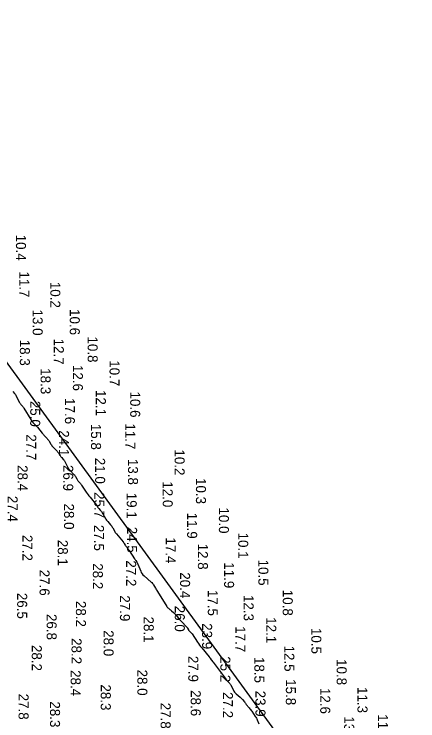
# Model space of a CAD drawing. Extents: x 1178573 to 1187098, y 693282 to 751751.
# Drawn here: x 1179587 to 1180091, y 714924 to 715807 of the extents above; entities that cross this region are included whole.
import ezdxf

# ---------------------------------------------------------------- set-up
doc = ezdxf.new("R2010")
doc.units = 0
for name, color, linetype in [('G-ANNO-PATT', 7, 'Continuous'), ('V-HYDS-MAJR', 7, 'Continuous'), ('V-HYDS-SOUN', 7, 'Continuous')]:
    doc.layers.add(name, color=color, linetype=linetype)

msp = doc.modelspace()

# ---------------------------------------------------------------- linework, layer by layer
at = {"layer": 'G-ANNO-PATT'}
msp.add_line((1180090.88, 714666.66), (1179260.25, 715807.06), dxfattribs=at)
msp.add_lwpolyline([(1179585.16, 715335.19), (1179587.23, 715332.8), (1179587.72, 715332.21), (1179588.16, 715331.6), (1179588.57, 715330.95), (1179588.93, 715330.28), (1179593.31, 715321.67), (1179593.66, 715321.03), (1179594.06, 715320.41), (1179594.49, 715319.82), (1179594.96, 715319.26), (1179596.92, 715317.07), (1179597.4, 715316.52), (1179597.85, 715315.94), (1179598.28, 715315.34), (1179598.68, 715314.73), (1179607.54, 715300.3), (1179607.78, 715299.92), (1179608.03, 715299.54), (1179608.28, 715299.17), (1179608.54, 715298.8), (1179609.58, 715297.33), (1179609.85, 715296.97), (1179610.13, 715296.62), (1179610.43, 715296.28), (1179610.73, 715295.96), (1179613.53, 715293.09), (1179614.09, 715292.5), (1179614.65, 715291.9), (1179615.19, 715291.29), (1179615.72, 715290.67), (1179621.71, 715283.49), (1179622.43, 715282.64), (1179623.16, 715281.79), (1179623.91, 715280.96), (1179624.66, 715280.13), (1179627.72, 715276.83), (1179628.45, 715276), (1179629.13, 715275.13), (1179629.76, 715274.22), (1179630.34, 715273.28), (1179632.58, 715269.45), (1179633.16, 715268.51), (1179633.8, 715267.61), (1179634.49, 715266.75), (1179635.23, 715265.93), (1179640.25, 715260.67), (1179640.8, 715260.06), (1179641.33, 715259.43), (1179641.83, 715258.77), (1179642.29, 715258.08), (1179644.16, 715255.2), (1179644.58, 715254.57), (1179645.04, 715253.95), (1179645.51, 715253.34), (1179646.01, 715252.76), (1179648.03, 715250.45), (1179648.52, 715249.85), (1179648.97, 715249.24), (1179649.38, 715248.59), (1179649.75, 715247.92), (1179653.17, 715241.26), (1179653.87, 715240.01), (1179654.65, 715238.83), (1179655.52, 715237.7), (1179656.48, 715236.64), (1179661.33, 715231.64), (1179661.88, 715231.03), (1179662.39, 715230.39), (1179662.85, 715229.72), (1179663.26, 715229.01), (1179664.83, 715226.12), (1179665.24, 715225.41), (1179665.69, 715224.73), (1179666.18, 715224.07), (1179666.7, 715223.44), (1179668.92, 715220.93), (1179669.45, 715220.3), (1179669.97, 715219.65), (1179670.46, 715218.98), (1179670.93, 715218.3), (1179676.63, 715209.65), (1179677.75, 715207.99), (1179678.92, 715206.36), (1179680.13, 715204.77), (1179681.38, 715203.2), (1179689.43, 715193.41), (1179689.7, 715193.08), (1179689.94, 715192.73), (1179690.18, 715192.38), (1179690.39, 715192.01), (1179691.23, 715190.53), (1179691.45, 715190.16), (1179691.69, 715189.82), (1179691.95, 715189.49), (1179692.23, 715189.17), (1179694.17, 715187.15), (1179694.58, 715186.7), (1179694.96, 715186.23), (1179695.31, 715185.73), (1179695.64, 715185.22), (1179700.65, 715176.81), (1179701.32, 715175.74), (1179702.04, 715174.7), (1179702.81, 715173.69), (1179703.62, 715172.72), (1179707.18, 715168.66), (1179707.89, 715167.81), (1179708.54, 715166.92), (1179709.15, 715165.99), (1179709.71, 715165.03), (1179711.84, 715161.12), (1179712.39, 715160.16), (1179712.99, 715159.23), (1179713.64, 715158.33), (1179714.33, 715157.46), (1179722.63, 715147.6), (1179723.03, 715147.1), (1179723.41, 715146.59), (1179723.76, 715146.06), (1179724.09, 715145.51), (1179725.36, 715143.29), (1179725.69, 715142.75), (1179726.04, 715142.22), (1179726.41, 715141.7), (1179726.81, 715141.21), (1179728.69, 715138.98), (1179729.13, 715138.44), (1179729.56, 715137.89), (1179729.96, 715137.32), (1179730.35, 715136.74), (1179737.1, 715126.34), (1179737.45, 715125.8), (1179737.8, 715125.26), (1179738.15, 715124.72), (1179738.5, 715124.18), (1179739.9, 715122.02), (1179740.23, 715121.47), (1179740.54, 715120.91), (1179740.82, 715120.34), (1179741.07, 715119.75), (1179744.7, 715110.71), (1179745.47, 715109.06), (1179746.42, 715107.55), (1179747.55, 715106.16), (1179748.86, 715104.89), (1179757.74, 715097.24), (1179758.6, 715096.44), (1179759.38, 715095.57), (1179760.08, 715094.64), (1179760.71, 715093.65), (1179763.05, 715089.55), (1179763.64, 715088.52), (1179764.25, 715087.51), (1179764.86, 715086.5), (1179765.49, 715085.5), (1179777.53, 715066.48), (1179777.9, 715065.94), (1179778.31, 715065.43), (1179778.76, 715064.96), (1179779.25, 715064.53), (1179781.27, 715062.85), (1179781.78, 715062.43), (1179782.28, 715062), (1179782.78, 715061.57), (1179783.27, 715061.14), (1179785.64, 715059.06), (1179786.19, 715058.56), (1179786.72, 715058.04), (1179787.23, 715057.51), (1179787.73, 715056.95), (1179792.27, 715051.66), (1179793.19, 715050.6), (1179794.13, 715049.54), (1179795.07, 715048.5), (1179796.03, 715047.47), (1179801.98, 715041.15), (1179802.34, 715040.74), (1179802.68, 715040.3), (1179802.99, 715039.85), (1179803.27, 715039.37), (1179804.32, 715037.43), (1179804.6, 715036.96), (1179804.92, 715036.51), (1179805.27, 715036.09), (1179805.66, 715035.7), (1179807.39, 715034.09), (1179807.8, 715033.68), (1179808.18, 715033.26), (1179808.54, 715032.81), (1179808.87, 715032.33), (1179815.63, 715022.07), (1179816.89, 715020.22), (1179818.2, 715018.4), (1179819.56, 715016.63), (1179820.97, 715014.89), (1179830.13, 715003.91), (1179830.47, 715003.49), (1179830.79, 715003.07), (1179831.1, 715002.64), (1179831.4, 715002.2), (1179832.82, 715000.04), (1179832.99, 714999.78), (1179833.17, 714999.53), (1179833.36, 714999.28), (1179833.54, 714999.03), (1179834.3, 714998.04), (1179834.49, 714997.8), (1179834.68, 714997.55), (1179834.87, 714997.3), (1179835.06, 714997.05), (1179851.28, 714975.47), (1179851.77, 714974.85), (1179852.27, 714974.25), (1179852.8, 714973.66), (1179853.35, 714973.1), (1179855.58, 714970.87), (1179856.11, 714970.29), (1179856.59, 714969.68), (1179857.02, 714969.03), (1179857.39, 714968.34), (1179860.53, 714961.97), (1179861.22, 714960.73), (1179862.02, 714959.58), (1179862.93, 714958.52), (1179863.95, 714957.54), (1179868.96, 714953.24), (1179869.69, 714952.59), (1179870.38, 714951.9), (1179871.05, 714951.18), (1179871.69, 714950.44), (1179874.18, 714947.39), (1179874.8, 714946.63), (1179875.41, 714945.86), (1179876.03, 714945.1), (1179876.64, 714944.33), (1179880.24, 714939.82), (1179881.04, 714938.81), (1179881.82, 714937.78), (1179882.59, 714936.74), (1179883.34, 714935.7), (1179887.86, 714929.3), (1179888.57, 714928.25), (1179889.21, 714927.16), (1179889.79, 714926.04), (1179890.31, 714924.88), (1179892.26, 714920.19)], dxfattribs=at)
at = {"layer": 'V-HYDS-MAJR'}
msp.add_lwpolyline([(1179585.16, 715335.19), (1179587.23, 715332.8), (1179587.72, 715332.21), (1179588.16, 715331.6), (1179588.57, 715330.95), (1179588.93, 715330.28), (1179593.31, 715321.67), (1179593.66, 715321.03), (1179594.06, 715320.41), (1179594.49, 715319.82), (1179594.96, 715319.26), (1179596.92, 715317.07), (1179597.4, 715316.52), (1179597.85, 715315.94), (1179598.28, 715315.34), (1179598.68, 715314.73), (1179607.54, 715300.3), (1179607.78, 715299.92), (1179608.03, 715299.54), (1179608.28, 715299.17), (1179608.54, 715298.8), (1179609.58, 715297.33), (1179609.85, 715296.97), (1179610.13, 715296.62), (1179610.43, 715296.28), (1179610.73, 715295.96), (1179613.53, 715293.09), (1179614.09, 715292.5), (1179614.65, 715291.9), (1179615.19, 715291.29), (1179615.72, 715290.67), (1179621.71, 715283.49), (1179622.43, 715282.64), (1179623.16, 715281.79), (1179623.91, 715280.96), (1179624.66, 715280.13), (1179627.72, 715276.83), (1179628.45, 715276), (1179629.13, 715275.13), (1179629.76, 715274.22), (1179630.34, 715273.28), (1179632.58, 715269.45), (1179633.16, 715268.51), (1179633.8, 715267.61), (1179634.49, 715266.75), (1179635.23, 715265.93), (1179640.25, 715260.67), (1179640.8, 715260.06), (1179641.33, 715259.43), (1179641.83, 715258.77), (1179642.29, 715258.08), (1179644.16, 715255.2), (1179644.58, 715254.57), (1179645.04, 715253.95), (1179645.51, 715253.34), (1179646.01, 715252.76), (1179648.03, 715250.45), (1179648.52, 715249.85), (1179648.97, 715249.24), (1179649.38, 715248.59), (1179649.75, 715247.92), (1179653.17, 715241.26), (1179653.87, 715240.01), (1179654.65, 715238.83), (1179655.52, 715237.7), (1179656.48, 715236.64), (1179661.33, 715231.64), (1179661.88, 715231.03), (1179662.39, 715230.39), (1179662.85, 715229.72), (1179663.26, 715229.01), (1179664.83, 715226.12), (1179665.24, 715225.41), (1179665.69, 715224.73), (1179666.18, 715224.07), (1179666.7, 715223.44), (1179668.92, 715220.93), (1179669.45, 715220.3), (1179669.97, 715219.65), (1179670.46, 715218.98), (1179670.93, 715218.3), (1179676.63, 715209.65), (1179677.75, 715207.99), (1179678.92, 715206.36), (1179680.13, 715204.77), (1179681.38, 715203.2), (1179689.43, 715193.41), (1179689.7, 715193.08), (1179689.94, 715192.73), (1179690.18, 715192.38), (1179690.39, 715192.01), (1179691.23, 715190.53), (1179691.45, 715190.16), (1179691.69, 715189.82), (1179691.95, 715189.49), (1179692.23, 715189.17), (1179694.17, 715187.15), (1179694.58, 715186.7), (1179694.96, 715186.23), (1179695.31, 715185.73), (1179695.64, 715185.22), (1179700.65, 715176.81), (1179701.32, 715175.74), (1179702.04, 715174.7), (1179702.81, 715173.69), (1179703.62, 715172.72), (1179707.18, 715168.66), (1179707.89, 715167.81), (1179708.54, 715166.92), (1179709.15, 715165.99), (1179709.71, 715165.03), (1179711.84, 715161.12), (1179712.39, 715160.16), (1179712.99, 715159.23), (1179713.64, 715158.33), (1179714.33, 715157.46), (1179722.63, 715147.6), (1179723.03, 715147.1), (1179723.41, 715146.59), (1179723.76, 715146.06), (1179724.09, 715145.51), (1179725.36, 715143.29), (1179725.69, 715142.75), (1179726.04, 715142.22), (1179726.41, 715141.7), (1179726.81, 715141.21), (1179728.69, 715138.98), (1179729.13, 715138.44), (1179729.56, 715137.89), (1179729.96, 715137.32), (1179730.35, 715136.74), (1179737.1, 715126.34), (1179737.45, 715125.8), (1179737.8, 715125.26), (1179738.15, 715124.72), (1179738.5, 715124.18), (1179739.9, 715122.02), (1179740.23, 715121.47), (1179740.54, 715120.91), (1179740.82, 715120.34), (1179741.07, 715119.75), (1179744.7, 715110.71), (1179745.47, 715109.06), (1179746.42, 715107.55), (1179747.55, 715106.16), (1179748.86, 715104.89), (1179757.74, 715097.24), (1179758.6, 715096.44), (1179759.38, 715095.57), (1179760.08, 715094.64), (1179760.71, 715093.65), (1179763.05, 715089.55), (1179763.64, 715088.52), (1179764.25, 715087.51), (1179764.86, 715086.5), (1179765.49, 715085.5), (1179777.53, 715066.48), (1179777.9, 715065.94), (1179778.31, 715065.43), (1179778.76, 715064.96), (1179779.25, 715064.53), (1179781.27, 715062.85), (1179781.78, 715062.43), (1179782.28, 715062), (1179782.78, 715061.57), (1179783.27, 715061.14), (1179785.64, 715059.06), (1179786.19, 715058.56), (1179786.72, 715058.04), (1179787.23, 715057.51), (1179787.73, 715056.95), (1179792.27, 715051.66), (1179793.19, 715050.6), (1179794.13, 715049.54), (1179795.07, 715048.5), (1179796.03, 715047.47), (1179801.98, 715041.15), (1179802.34, 715040.74), (1179802.68, 715040.3), (1179802.99, 715039.85), (1179803.27, 715039.37), (1179804.32, 715037.43), (1179804.6, 715036.96), (1179804.92, 715036.51), (1179805.27, 715036.09), (1179805.66, 715035.7), (1179807.39, 715034.09), (1179807.8, 715033.68), (1179808.18, 715033.26), (1179808.54, 715032.81), (1179808.87, 715032.33), (1179815.63, 715022.07), (1179816.89, 715020.22), (1179818.2, 715018.4), (1179819.56, 715016.63), (1179820.97, 715014.89), (1179830.13, 715003.91), (1179830.47, 715003.49), (1179830.79, 715003.07), (1179831.1, 715002.64), (1179831.4, 715002.2), (1179832.82, 715000.04), (1179832.99, 714999.78), (1179833.17, 714999.53), (1179833.36, 714999.28), (1179833.54, 714999.03), (1179834.3, 714998.04), (1179834.49, 714997.8), (1179834.68, 714997.55), (1179834.87, 714997.3), (1179835.06, 714997.05), (1179851.28, 714975.47), (1179851.77, 714974.85), (1179852.27, 714974.25), (1179852.8, 714973.66), (1179853.35, 714973.1), (1179855.58, 714970.87), (1179856.11, 714970.29), (1179856.59, 714969.68), (1179857.02, 714969.03), (1179857.39, 714968.34), (1179860.53, 714961.97), (1179861.22, 714960.73), (1179862.02, 714959.58), (1179862.93, 714958.52), (1179863.95, 714957.54), (1179868.96, 714953.24), (1179869.69, 714952.59), (1179870.38, 714951.9), (1179871.05, 714951.18), (1179871.69, 714950.44), (1179874.18, 714947.39), (1179874.8, 714946.63), (1179875.41, 714945.86), (1179876.03, 714945.1), (1179876.64, 714944.33), (1179880.24, 714939.82), (1179881.04, 714938.81), (1179881.82, 714937.78), (1179882.59, 714936.74), (1179883.34, 714935.7), (1179887.86, 714929.3), (1179888.57, 714928.25), (1179889.21, 714927.16), (1179889.79, 714926.04), (1179890.31, 714924.88), (1179892.26, 714920.19)], dxfattribs=at)

# ---------------------------------------------------------------- texts
at = {"layer": 'V-HYDS-SOUN'}
for s, p in [('10.4 ', (1179588.91, 715531.43)), ('11.7 ', (1179593.11, 715485.49)), ('10.2 ', (1179631.85, 715472.43)), ('13.0 ', (1179609.81, 715437.83)), ('10.6 ', (1179656.13, 715438.41)), ('12.7 ', (1179636.19, 715401.5)), ('10.8 ', (1179678.49, 715404.16)), ('18.3 ', (1179593.76, 715400.06)), ('12.6 ', (1179659.97, 715368.59)), ('10.7 ', (1179705.8, 715374.4)), ('18.3 ', (1179619.72, 715364.49)), ('12.1 ', (1179688.66, 715337.29)), ('10.6 ', (1179731.59, 715335.36)), ('25.0 ', (1179606.72, 715323.72)), ('17.6 ', (1179650.03, 715327.12)), ('11.7 ', (1179725.42, 715295.59)), ('24.1 ', (1179642.73, 715286.96)), ('15.8 ', (1179682.65, 715294.97)), ('27.7 ', (1179601.74, 715281.88)), ('10.2 ', (1179787.09, 715262.98)), ('21.0 ', (1179687.76, 715252.49)), ('28.4 ', (1179591.01, 715243.34)), ('26.9 ', (1179647.91, 715243.53)), ('13.8 ', (1179728.85, 715251.17)), ('10.3 ', (1179813.71, 715227.22)), ('12.0 ', (1179772.21, 715223.1)), ('25.7 ', (1179686.84, 715209.64)), ('19.1 ', (1179727.27, 715208.84)), ('27.4 ', (1179578.51, 715204.96)), ('28.0 ', (1179648.95, 715195.38)), ('10.0 ', (1179842.39, 715190.42)), ('11.9 ', (1179802.73, 715183.88)), ('27.5 ', (1179686.33, 715168.67)), ('24.5 ', (1179727.73, 715166.34)), ('27.2 ', (1179597, 715156.16)), ('10.1 ', (1179866.51, 715159.01)), ('28.1 ', (1179641.18, 715150.02)), ('17.4 ', (1179776.01, 715152.99)), ('12.8 ', (1179816.18, 715145.23)), ('28.2 ', (1179684.93, 715120.69)), ('27.2 ', (1179726.53, 715124.33)), ('11.9 ', (1179848.86, 715121.94)), ('10.5 ', (1179891.67, 715125.27)), ('27.6 ', (1179618.37, 715112.62)), ('20.4 ', (1179793.9, 715109.42)), ('26.5 ', (1179590.4, 715083.7)), ('17.5 ', (1179828.52, 715087.41)), ('10.8 ', (1179922.15, 715087.52)), ('27.9 ', (1179718.77, 715080.6)), ('12.3 ', (1179873.29, 715081.06)), ('28.2 ', (1179663.8, 715073.64)), ('26.0 ', (1179787.27, 715067.59)), ('26.8 ', (1179627.27, 715057.31)), ('28.1 ', (1179748.5, 715054.09)), ('12.1 ', (1179901.55, 715053.26)), ('23.9 ', (1179821.43, 715045.79)), ('17.7 ', (1179863.06, 715042.05)), ('10.5 ', (1179957.82, 715039.87)), ('28.0 ', (1179698.39, 715037.01)), ('28.2 ', (1179658.32, 715027.12)), ('28.2 ', (1179608.68, 715018.59)), ('12.5 ', (1179924.15, 715017.82)), ('27.9 ', (1179804.14, 715004.88)), ('25.2 ', (1179844.21, 715004.52)), ('18.5 ', (1179886.65, 715003.58)), ('10.8 ', (1179989.48, 715000.91)), ('28.4 ', (1179657.25, 714987.11)), ('28.0 ', (1179740.55, 714987.8)), ('28.3 ', (1179694.85, 714969.25)), ('15.8 ', (1179926.02, 714975.81)), ('28.6 ', (1179807.22, 714962.1)), ('27.2 ', (1179847.36, 714959.67)), ('23.9 ', (1179888.07, 714961.47)), ('12.6 ', (1179968.93, 714964.89)), ('11.3 ', (1180015.48, 714965.97)), ('27.8 ', (1179592.2, 714957.7)), ('28.3 ', (1179631.46, 714948.05)), ('27.8 ', (1179769.59, 714946.38)), ('13.0 ', (1179998.85, 714929.43)), ('11.9 ', (1180041.05, 714932.04))]:
    msp.add_text(s, height=12.5, rotation=270, dxfattribs=at).set_placement(p)

doc.saveas('drawing.dxf')
